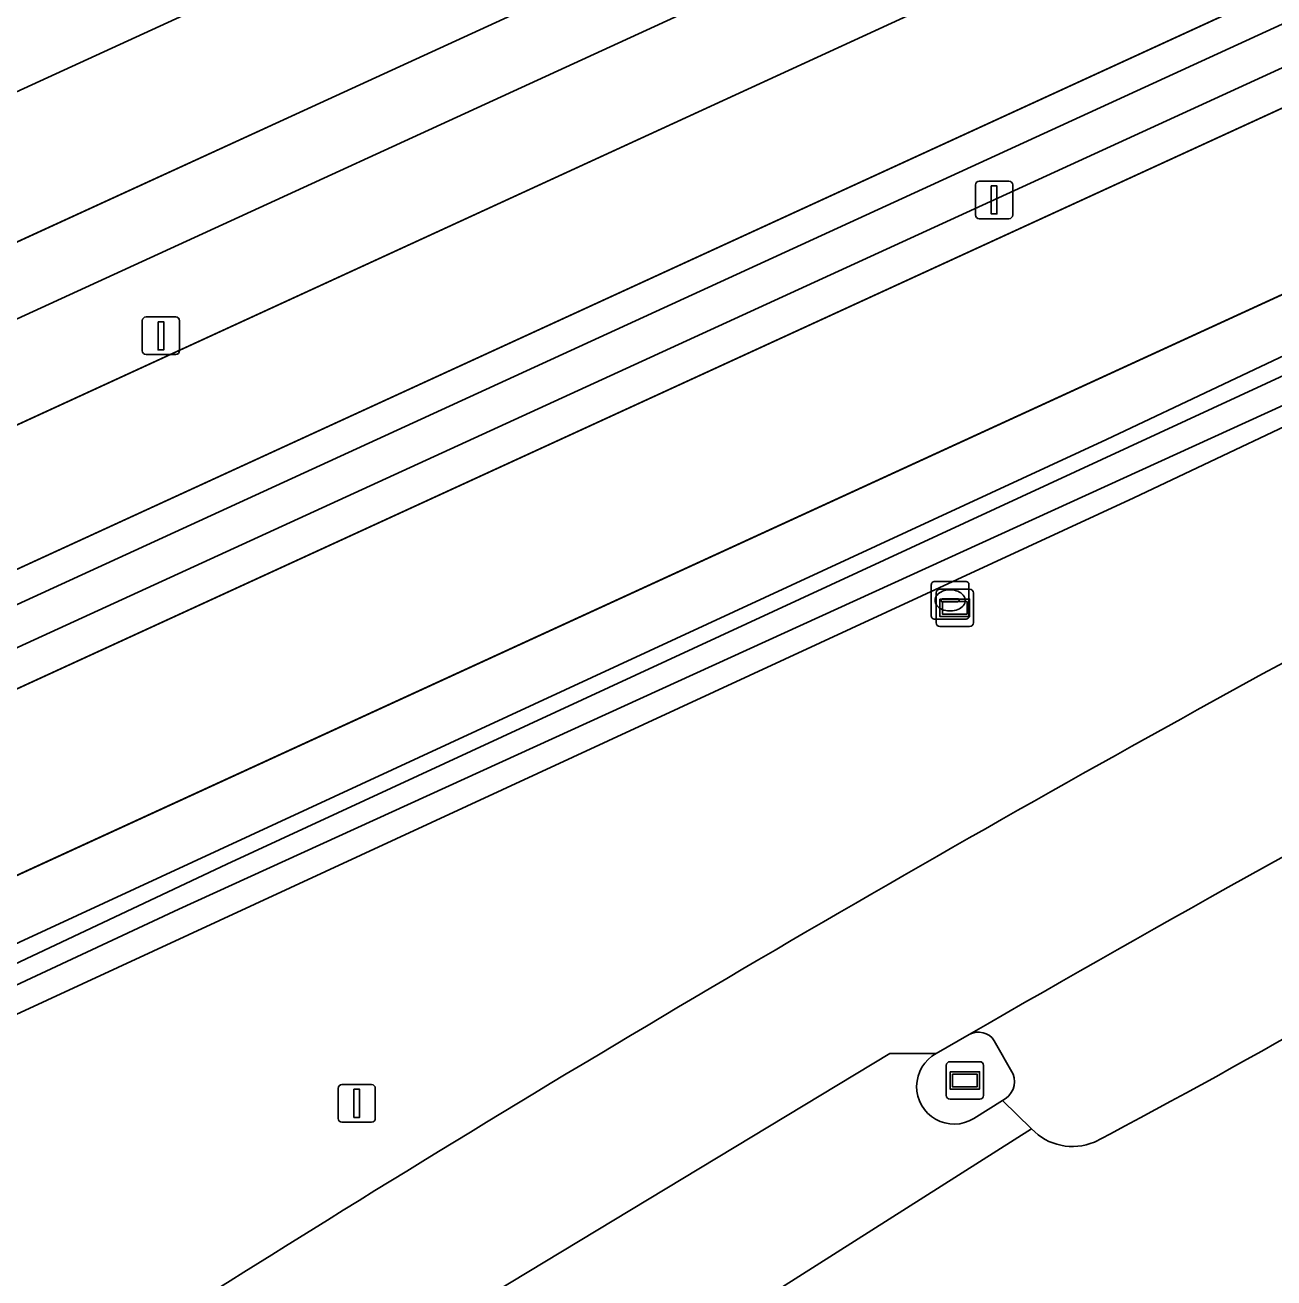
# Model space of a CAD drawing. Extents: x 154324 to 155744, y 382937 to 384188.
# Drawn here: x 155184.33 to 155217.59, y 383968.5 to 384001.88 of the extents above; entities that cross this region are included whole.
import ezdxf

# ---------------------------------------------------------------- set-up
doc = ezdxf.new("R2010")
doc.units = 0
for name, color, linetype in [('IMGEO_Berm_groen', 7, 'Continuous'), ('IMGEO_Brandkraan', 7, 'Continuous'), ('IMGEO_Fietspad_gesloten', 7, 'Continuous'), ('IMGEO_Groenvoorziening', 7, 'Continuous'), ('IMGEO_Hek', 7, 'Continuous'), ('IMGEO_Lichtmast', 7, 'Continuous'), ('IMGEO_Oever', 7, 'Continuous'), ('IMGEO_Rijbaan_lokaal_gesloten', 7, 'Continuous'), ('IMGEO_Rijbaan_regionaal_gesloten', 7, 'Continuous'), ('IMGEO_Verkeerseiland_open', 7, 'Continuous'), ('IMGEO_Verklikker', 7, 'Continuous'), ('IMGEO_Waterloop', 7, 'Continuous'), ('IMGEO_Wegwijzer', 7, 'Continuous')]:
    doc.layers.add(name, color=color, linetype=linetype)

msp = doc.modelspace()

# ---------------------------------------------------------------- linework, layer by layer
at = {"layer": 'IMGEO_Berm_groen'}
for points in [[(155210.145, 383974.82), (155210.647, 383973.936)], [(155210.367, 383973.233), (155211.138, 383972.475)]]:
    msp.add_lwpolyline(points, dxfattribs=at)
for centre, radius, start, end in [((155486.277, 383496.027), 553.194, 116.26721, 120.02422), ((155121.257, 384145.762), 196.298, 297.8009, 306.41181), ((155209.719, 383974.544), 0.507, 32.9141, 118.5296), ((155210.121, 383973.738), 0.562, 295.9463, 20.6196), ((155212.229, 383973.504), 1.5, 223.3445, 292.8125)]:
    msp.add_arc(centre, radius, start, end, dxfattribs=at)
at = {"layer": 'IMGEO_Brandkraan'}
for p, q in [((155208.467, 383986.128), (155208.467, 383986.98)), ((155208.542, 383987.054), (155209.394, 383987.054)), ((155209.468, 383986.98), (155209.468, 383986.128)), ((155208.955, 383986.834), (155208.98, 383986.834)), ((155208.726, 383986.548), (155208.726, 383986.56)), ((155209.164, 383986.511), (155208.766, 383986.511)), ((155208.769, 383986.597), (155209.167, 383986.597)), ((155209.21, 383986.56), (155209.21, 383986.548)), ((155209.394, 383986.054), (155208.542, 383986.054)), ((155208.978, 383986.274), (155208.953, 383986.274))]:
    msp.add_line(p, q, dxfattribs=at)
for points in [[(155208.467, 383986.128), (155208.467, 383986.98)], [(155208.542, 383987.054), (155209.394, 383987.054)], [(155209.468, 383986.98), (155209.468, 383986.128)], [(155209.394, 383986.054), (155208.542, 383986.054)]]:
    msp.add_lwpolyline(points, dxfattribs=at)
for centre, radius, start, end in [((155208.544, 383986.978), 0.0765, 91.552, 178.448), ((155208.544, 383986.978), 0.0765, 91.552, 178.448), ((155209.392, 383986.978), 0.0765, 1.552, 88.448), ((155209.392, 383986.978), 0.0765, 1.552, 88.448), ((155208.766, 383986.557), 0.0403, 85.8775, 175.7526), ((155208.763, 383986.547), 0.0366, 178.938, 274.7102), ((155209.167, 383986.554), 0.043, 264.8664, 352.4533), ((155209.171, 383986.559), 0.0386, 1.7309, 96.639), ((155208.544, 383986.13), 0.0765, 181.552, 268.448), ((155208.544, 383986.13), 0.0765, 181.552, 268.448), ((155209.392, 383986.13), 0.0765, 271.552, 358.448), ((155209.392, 383986.13), 0.0765, 271.552, 358.448)]:
    msp.add_arc(centre, radius, start, end, dxfattribs=at)
for centre, major_axis, ratio, start_param, end_param in [((155208.954, 383986.554), (-0.387, 0.002), 0.722429, 4.712389, 7.853982), ((155208.979, 383986.554), (-0.39, 0.002), 0.717154, 1.570796, 4.712389)]:
    msp.add_ellipse(centre, major_axis=major_axis, ratio=ratio, start_param=start_param, end_param=end_param, dxfattribs=at)
at = {"layer": 'IMGEO_Fietspad_gesloten'}
msp.add_lwpolyline([(155389.956, 384081.901), (155387.573, 384084.704), (155322.262, 384054.741), (155153.249, 383977.036), (155080.941, 383943.909), (155082.34, 383940.7), (155107.896, 383952.388)], close=True, dxfattribs=at)
at = {"layer": 'IMGEO_Groenvoorziening'}
for points in [[(155565.781, 384171.091), (155345.515, 384070.104), (155302.819, 384050.582), (155259.756, 384030.849), (155227.42, 384015.974), (155215.147, 384010.329), (155198.929, 384002.897), (155192.608, 384000), (155164.663, 383987.193), (155121.842, 383967.653), (155000, 383911.736), (154979.375, 383902.278), (154932.826, 383880.986), (154892.012, 383862.235), (154851.378, 383843.667), (154815.848, 383827.359)], [(155566.728, 384167.1), (155566.214, 384169.267), (155554.91, 384164.088), (155462.373, 384121.668), (155397.138, 384091.79), (155303.667, 384048.873), (155254.498, 384026.37), (155178.427, 383991.44), (155079.739, 383946.19), (155080.941, 383943.909), (155153.249, 383977.036), (155322.262, 384054.741), (155387.573, 384084.704), (155405.572, 384092.961), (155436.252, 384107.036), (155566.728, 384167.1)], [(155567.788, 384162.639), (155567.566, 384163.575), (155437.664, 384103.785), (155406.753, 384089.606), (155389.956, 384081.901), (155107.896, 383952.388), (155082.34, 383940.7), (155068.842, 383934.526), (155068.64, 383933.902), (155125.852, 383959.693), (155390.548, 384081.204), (155436.679, 384102.381), (155567.788, 384162.639)], [(155567.788, 384162.639), (155436.679, 384102.381), (155390.548, 384081.204), (155125.852, 383959.693), (155068.64, 383933.902), (155067.364, 383929.955), (155065.085, 383926.976), (155061.871, 383923.826), (155058.133, 383919.375)], [(155108.958, 383949.826), (155116.785, 383953.754), (155126.877, 383958.819), (155183.941, 383985.208), (155353.768, 384063.115), (155391.259, 384080.368), (155535.377, 384146.692), (155558.223, 384156.124), (155568.361, 384160.227), (155567.788, 384162.639)], [(155568.539, 384159.477), (155568.361, 384160.227), (155558.223, 384156.124), (155535.377, 384146.692), (155391.259, 384080.368), (155353.768, 384063.115), (155183.941, 383985.208), (155126.877, 383958.819), (155152.797, 383969.816), (155391.893, 384079.622), (155407.71, 384086.886), (155495.767, 384127.327), (155520.89, 384138.727), (155531.3, 384143.578), (155545.606, 384149.916)], [(155506.325, 384124.218), (155471.113, 384108.34), (155409.357, 384082.203), (155402.084, 384079.125), (155394.955, 384076.021), (155392.931, 384075.139), (155245.217, 384007.292), (155133.002, 383955.75), (155126.218, 383952.481)], [(154814.358, 383830.633), (154839.69, 383842.281), (154840.841, 383845.49), (154854.169, 383851.557), (154857.346, 383850.36), (154890.485, 383865.503), (154931.282, 383884.256), (154977.682, 383905.512), (154995.084, 383913.444), (155000, 383915.7), (155112.016, 383967.104), (155113.343, 383970.224), (155127.23, 383976.597), (155130.239, 383975.48), (155171.748, 383994.444), (155183.878, 384000), (155301.2, 384053.801), (155344.012, 384073.386), (155384.949, 384092.255), (155386.64, 384095.684), (155399.607, 384101.591)], [(154776.622, 383807.22), (154852.28, 383841.892), (154892.942, 383860.556), (154969.705, 383895.742), (154996.514, 383908.03), (154997.481, 383908.474), (154998.532, 383908.955), (155000.165, 383909.704), (155000.747, 383909.971), (155079.739, 383946.19), (155178.427, 383991.44), (155254.498, 384026.37), (155303.667, 384048.873), (155397.138, 384091.79)], [(155118.285, 383946.124), (155123.303, 383948.901), (155134.537, 383954.573), (155148.835, 383961.231), (155163.617, 383967.939), (155213.131, 383990.84), (155225.593, 383996.741), (155232.744, 383999.887), (155240.567, 384003.683), (155245.77, 384006.066), (155281.079, 384022.24), (155335.13, 384047.346), (155342.51, 384050.527)], [(155343.202, 384048.958), (155335.832, 384045.781), (155281.796, 384020.682), (155246.475, 384004.503), (155241.299, 384002.132), (155233.464, 383998.33), (155226.305, 383995.181), (155213.857, 383989.287), (155164.333, 383966.381), (155149.551, 383959.673), (155135.285, 383953.03), (155124.105, 383947.385), (155119.195, 383944.668)]]:
    msp.add_lwpolyline(points, dxfattribs=at)
for centre, radius, start, end in [((155469.024, 383525.177), 523.865, 118.39404, 121.87547), ((155481.723, 383503.313), 549.138, 121.79595, 124.70856)]:
    msp.add_arc(centre, radius, start, end, dxfattribs=at)
at = {"layer": 'IMGEO_Hek'}
msp.add_lwpolyline([(155178.427, 383991.44), (155254.498, 384026.37), (155303.667, 384048.873), (155397.138, 384091.79), (155462.373, 384121.668), (155554.91, 384164.088), (155566.214, 384169.267)], dxfattribs=at)
at = {"layer": 'IMGEO_Lichtmast'}
for p, q in [((155209.744, 383997.723), (155210.534, 383997.723)), ((155210.534, 383997.723), (155209.744, 383997.723)), ((155209.644, 383996.823), (155209.644, 383997.623)), ((155209.644, 383997.623), (155209.644, 383996.823)), ((155210.634, 383997.623), (155210.634, 383996.823)), ((155210.634, 383996.823), (155210.634, 383997.623)), ((155210.534, 383996.723), (155209.744, 383996.723)), ((155209.744, 383996.723), (155210.534, 383996.723)), ((155187.456, 383993.204), (155187.456, 383994.004)), ((155187.456, 383994.004), (155187.456, 383993.204)), ((155187.556, 383994.104), (155188.346, 383994.104)), ((155188.346, 383994.104), (155187.556, 383994.104)), ((155188.446, 383994.004), (155188.446, 383993.204)), ((155188.446, 383993.204), (155188.446, 383994.004)), ((155188.346, 383993.104), (155187.556, 383993.104)), ((155187.556, 383993.104), (155188.346, 383993.104)), ((155192.771, 383973.653), (155193.561, 383973.653)), ((155193.561, 383973.653), (155192.771, 383973.653)), ((155192.671, 383972.753), (155192.671, 383973.553)), ((155192.671, 383973.553), (155192.671, 383972.753)), ((155193.661, 383973.553), (155193.661, 383972.753)), ((155193.661, 383972.753), (155193.661, 383973.553)), ((155193.561, 383972.653), (155192.771, 383972.653)), ((155192.771, 383972.653), (155193.561, 383972.653))]:
    msp.add_line(p, q, dxfattribs=at)
for points in [[(155210.064, 383997.598), (155210.214, 383997.598), (155210.214, 383996.848), (155210.064, 383996.848), (155210.064, 383997.598)], [(155187.876, 383993.979), (155188.026, 383993.979), (155188.026, 383993.229), (155187.876, 383993.229), (155187.876, 383993.979)], [(155193.091, 383973.528), (155193.241, 383973.528), (155193.241, 383972.778), (155193.091, 383972.778), (155193.091, 383973.528)]]:
    msp.add_lwpolyline(points, dxfattribs=at)
for centre, start, end in [((155209.744, 383997.623), 90, 180), ((155209.744, 383997.623), 90, 180), ((155210.534, 383997.623), 0, 90), ((155210.534, 383997.623), 360, 90), ((155209.744, 383996.823), 180, 270), ((155209.744, 383996.823), 180, 270), ((155210.534, 383996.823), 270, 0), ((155210.534, 383996.823), 270, 0), ((155187.556, 383994.004), 90, 180), ((155187.556, 383994.004), 90, 180), ((155188.346, 383994.004), 0, 90), ((155188.346, 383994.004), 360, 90), ((155187.556, 383993.204), 180, 270), ((155187.556, 383993.204), 180, 270), ((155188.346, 383993.204), 270, 0), ((155188.346, 383993.204), 270, 0), ((155192.771, 383973.553), 90, 180), ((155192.771, 383973.553), 90, 180), ((155193.561, 383973.553), 0, 90), ((155193.561, 383973.553), 360, 90), ((155192.771, 383972.753), 180, 270), ((155192.771, 383972.753), 180, 270), ((155193.561, 383972.753), 270, 0), ((155193.561, 383972.753), 270, 0)]:
    msp.add_arc(centre, 0.1, start, end, dxfattribs=at)
at = {"layer": 'IMGEO_Oever'}
for points in [[(155342.51, 384050.527), (155335.13, 384047.346), (155281.079, 384022.24), (155245.77, 384006.066), (155240.567, 384003.683), (155232.744, 383999.887), (155225.593, 383996.741), (155213.131, 383990.84), (155163.617, 383967.939), (155148.835, 383961.231), (155134.537, 383954.573), (155123.303, 383948.901), (155118.285, 383946.124)], [(155119.195, 383944.668), (155124.105, 383947.385), (155135.285, 383953.03), (155149.551, 383959.673), (155164.333, 383966.381), (155213.857, 383989.287), (155226.305, 383995.181), (155233.464, 383998.33), (155241.299, 384002.132), (155246.475, 384004.503), (155281.796, 384020.682), (155335.832, 384045.781), (155343.202, 384048.958)], [(155124.488, 383948.744), (155189.711, 383979.529), (155266.229, 384014.943)], [(155256.028, 384009.561), (155239.786, 384001.663), (155233.204, 383998.648), (155225.454, 383995.23), (155188.427, 383978.33), (155168.724, 383969.115)]]:
    msp.add_lwpolyline(points, dxfattribs=at)
at = {"layer": 'IMGEO_Rijbaan_lokaal_gesloten'}
for points in [[(154815.848, 383827.359), (154851.378, 383843.667), (154892.012, 383862.235), (154932.826, 383880.986), (154979.375, 383902.278), (155000, 383911.736), (155121.842, 383967.653), (155164.663, 383987.193), (155192.608, 384000), (155198.929, 384002.897), (155215.147, 384010.329), (155227.42, 384015.974), (155259.756, 384030.849), (155302.819, 384050.582), (155345.515, 384070.104), (155565.781, 384171.091)], [(155399.607, 384101.591), (155386.64, 384095.684), (155384.949, 384092.255), (155344.012, 384073.386), (155301.2, 384053.801), (155183.878, 384000), (155171.748, 383994.444), (155130.239, 383975.48), (155127.23, 383976.597), (155113.343, 383970.224), (155112.016, 383967.104), (155000, 383915.7), (154995.084, 383913.444), (154977.682, 383905.512), (154931.282, 383884.256), (154890.485, 383865.503), (154857.346, 383850.36), (154854.169, 383851.557), (154840.841, 383845.49), (154839.69, 383842.281), (154814.358, 383830.633)], [(155211.138, 383972.475), (155193.571, 383961.318)]]:
    msp.add_lwpolyline(points, dxfattribs=at)
for centre, radius, start, end in [((155121.257, 384145.762), 196.298, 297.8009, 306.41181), ((155212.229, 383973.504), 1.5, 223.3445, 292.8125)]:
    msp.add_arc(centre, radius, start, end, dxfattribs=at)
at = {"layer": 'IMGEO_Rijbaan_regionaal_gesloten'}
for points in [[(155126.218, 383952.481), (155133.002, 383955.75), (155245.217, 384007.292), (155392.931, 384075.139), (155394.955, 384076.021), (155391.893, 384079.622), (155152.797, 383969.816), (155126.877, 383958.819), (155116.785, 383953.754)], [(155127.637, 383909.547), (155129.694, 383913.816), (155135.047, 383920.931), (155140.545, 383926.751), (155146.389, 383932.297), (155152.454, 383937.425), (155158.731, 383942.381), (155165.173, 383947.069), (155174.282, 383953.456), (155180.905, 383957.932), (155196.341, 383967.819), (155207.358, 383974.486), (155208.596, 383974.479), (155209.477, 383974.99)], [(155208.596, 383974.479), (155207.358, 383974.486), (155196.341, 383967.819), (155180.905, 383957.932), (155174.282, 383953.456), (155165.173, 383947.069), (155158.731, 383942.381), (155152.454, 383937.425), (155146.389, 383932.297), (155140.545, 383926.751), (155135.047, 383920.931), (155129.694, 383913.816), (155127.637, 383909.547)], [(155211.138, 383972.475), (155210.367, 383973.233), (155209.595, 383972.748)], [(155187.342, 383958.2), (155190.32, 383959.752), (155193.571, 383961.318), (155211.138, 383972.475)]]:
    msp.add_lwpolyline(points, dxfattribs=at)
for centre, radius, start, end in [((155486.277, 383496.027), 553.194, 116.26721, 120.02422), ((155469.024, 383525.177), 523.865, 118.39404, 121.87547), ((155209.076, 383973.602), 1, 118.6686, 301.3119), ((155481.723, 383503.313), 549.138, 121.79595, 124.70856)]:
    msp.add_arc(centre, radius, start, end, dxfattribs=at)
at = {"layer": 'IMGEO_Verkeerseiland_open'}
for points in [[(155209.477, 383974.99), (155208.596, 383974.479)], [(155210.647, 383973.936), (155210.145, 383974.82)], [(155209.595, 383972.748), (155210.367, 383973.233)]]:
    msp.add_lwpolyline(points, dxfattribs=at)
for centre, radius, start, end in [((155209.719, 383974.544), 0.507, 32.9141, 118.5296), ((155209.076, 383973.602), 1, 118.6686, 301.3119), ((155210.121, 383973.738), 0.562, 295.9463, 20.6196)]:
    msp.add_arc(centre, radius, start, end, dxfattribs=at)
at = {"layer": 'IMGEO_Verklikker'}
for p, q in [((155208.597, 383985.955), (155208.597, 383986.755)), ((155208.597, 383986.755), (155208.597, 383985.955)), ((155208.697, 383986.855), (155209.487, 383986.855)), ((155209.487, 383986.855), (155208.697, 383986.855)), ((155209.587, 383986.755), (155209.587, 383985.955)), ((155209.587, 383985.955), (155209.587, 383986.755)), ((155209.487, 383985.855), (155208.697, 383985.855)), ((155208.697, 383985.855), (155209.487, 383985.855))]:
    msp.add_line(p, q, dxfattribs=at)
for points in [[(155208.698, 383986.587), (155209.486, 383986.587), (155209.486, 383986.123), (155208.698, 383986.123), (155208.698, 383986.587)], [(155208.763, 383986.522), (155208.763, 383986.188), (155209.421, 383986.188), (155209.421, 383986.522), (155208.763, 383986.522)]]:
    msp.add_lwpolyline(points, dxfattribs=at)
for centre, start, end in [((155208.697, 383986.755), 90, 180), ((155208.697, 383986.755), 90, 180), ((155209.487, 383986.755), 0, 90), ((155209.487, 383986.755), 360, 90), ((155208.697, 383985.955), 180, 270), ((155208.697, 383985.955), 180, 270), ((155209.487, 383985.955), 270, 0), ((155209.487, 383985.955), 270, 0)]:
    msp.add_arc(centre, 0.1, start, end, dxfattribs=at)
at = {"layer": 'IMGEO_Waterloop'}
for points in [[(155266.229, 384014.943), (155189.711, 383979.529), (155124.488, 383948.744)], [(155168.724, 383969.115), (155188.427, 383978.33), (155225.454, 383995.23), (155233.204, 383998.648), (155239.786, 384001.663), (155256.028, 384009.561)]]:
    msp.add_lwpolyline(points, dxfattribs=at)
at = {"layer": 'IMGEO_Wegwijzer'}
for p, q in [((155208.865, 383973.364), (155208.865, 383974.164)), ((155208.865, 383974.164), (155208.865, 383973.364)), ((155208.965, 383974.264), (155209.755, 383974.264)), ((155209.755, 383974.264), (155208.965, 383974.264)), ((155209.855, 383974.164), (155209.855, 383973.364)), ((155209.855, 383973.364), (155209.855, 383974.164)), ((155209.755, 383973.264), (155208.965, 383973.264)), ((155208.965, 383973.264), (155209.755, 383973.264))]:
    msp.add_line(p, q, dxfattribs=at)
for points in [[(155208.966, 383973.996), (155209.754, 383973.996), (155209.754, 383973.532), (155208.966, 383973.532), (155208.966, 383973.996)], [(155209.031, 383973.931), (155209.031, 383973.597), (155209.689, 383973.597), (155209.689, 383973.931), (155209.031, 383973.931)]]:
    msp.add_lwpolyline(points, dxfattribs=at)
for centre, start, end in [((155208.965, 383974.164), 90, 180), ((155208.965, 383974.164), 90, 180), ((155209.755, 383974.164), 0, 90), ((155209.755, 383974.164), 360, 90), ((155208.965, 383973.364), 180, 270), ((155208.965, 383973.364), 180, 270), ((155209.755, 383973.364), 270, 0), ((155209.755, 383973.364), 270, 0)]:
    msp.add_arc(centre, 0.1, start, end, dxfattribs=at)

doc.saveas('drawing.dxf')
